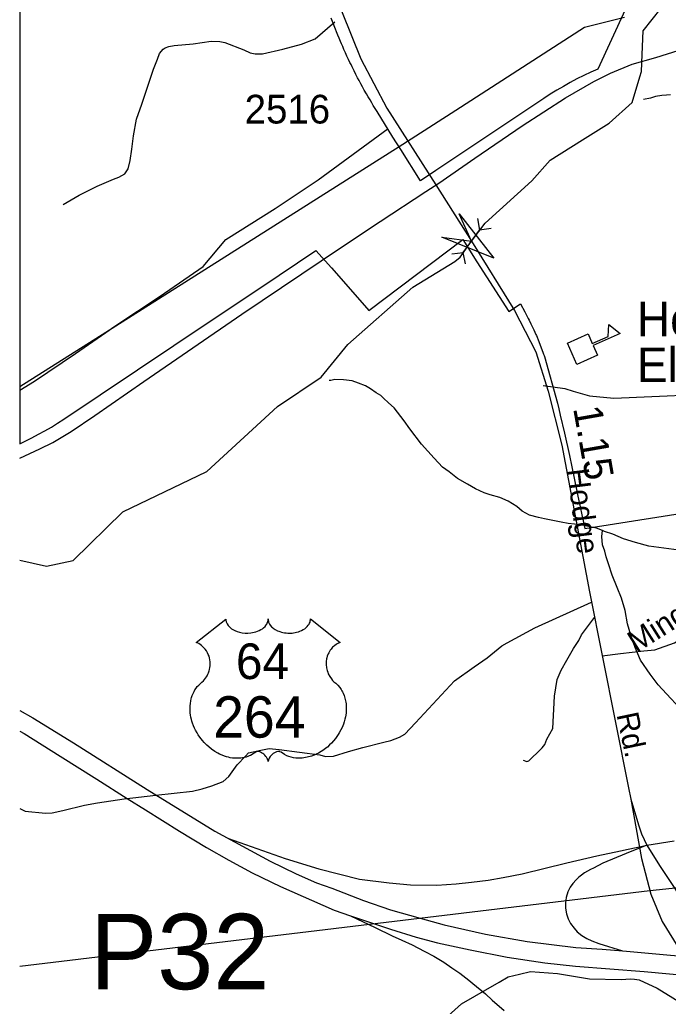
# Model space of a CAD drawing. Extents: x 2169602 to 2449496, y 721995 to 810662.
# Drawn here: x 2379098 to 2381921, y 799536 to 803829 of the extents above; entities that cross this region are included whole.
import ezdxf

# ---------------------------------------------------------------- set-up
doc = ezdxf.new("R2010")
doc.units = 0
doc.layers.add('Default', color=7, linetype='Continuous')

msp = doc.modelspace()

# ---------------------------------------------------------------- linework, layer by layer
at = {"layer": 'Default'}
for p, q in [((2379098.1, 804263.7), (2379098.1, 801984.6)), ((2379098.1, 804263.7), (2379098.1, 801984.6)), ((2380749.5, 803276.3), (2379473.1, 802468.9)), ((2381090.5, 802964.4), (2381099.7, 802914.4)), ((2381150.1, 802920.9), (2381099.7, 802914.4)), ((2381028.4, 802816.8), (2381099.7, 802914.4)), ((2380978, 802810.3), (2381028.4, 802816.8)), ((2381037.6, 802766.8), (2381028.4, 802816.8)), ((2379473.1, 802468.9), (2379098.1, 802231.7))]:
    msp.add_line(p, q, dxfattribs=at)
for points in [[(2380292.5, 804466.2), (2380384.5, 804208.6), (2380500.7, 803861), (2380582.3, 803660), (2380695.3, 803444.2), (2380908.6, 803110.3)], [(2381843.4, 804112.9), (2381613.9, 803614.6), (2381583.2, 803600.9), (2381552.9, 803586.6), (2381522.9, 803571.6), (2381493.4, 803555.9), (2381464.2, 803539.6), (2381435.4, 803522.6), (2381406.9, 803505), (2381378.9, 803486.8), (2380908.7, 803172.7), (2380841.9, 803129.1), (2380756.4, 803264.8), (2380722.4, 803318.8), (2380653.7, 803429.5), (2380642.7, 803447.4), (2380636.7, 803456.9), (2380629.9, 803468), (2380622.7, 803480.4), (2380614.2, 803494.6), (2380606.7, 803507.6), (2380597.7, 803523.3), (2380589.9, 803537.3), (2380582.9, 803550.4), (2380575.2, 803564.5), (2380568.7, 803576.9), (2380561.2, 803591.5), (2380552.9, 803607.6), (2380544.7, 803624.1), (2380539.9, 803634), (2380534.9, 803643.9), (2380528.9, 803656.6), (2380522.2, 803671.1), (2380515.9, 803684.7), (2380509.2, 803699.8), (2380503.7, 803712.6), (2380498.4, 803725), (2380493.9, 803735.1), (2380488.2, 803748.9), (2380482.7, 803762.4), (2380477.2, 803776.4), (2380472.4, 803788.4), (2380466.7, 803802.4), (2380465.2, 803806.6), (2380459.4, 803821.1), (2380453.4, 803836.9)], [(2381843.4, 804112.9), (2381613.9, 803614.6), (2381583.2, 803600.9), (2381552.9, 803586.6), (2381522.9, 803571.6), (2381493.4, 803555.9), (2381464.2, 803539.6), (2381435.4, 803522.6), (2381406.9, 803505), (2381378.9, 803486.8), (2380908.7, 803172.7), (2380841.9, 803129.1), (2380756.4, 803264.8), (2380722.4, 803318.8), (2380653.7, 803429.5), (2380642.7, 803447.4), (2380636.7, 803456.9), (2380629.9, 803468), (2380622.7, 803480.4), (2380614.2, 803494.6), (2380606.7, 803507.6), (2380597.7, 803523.3), (2380589.9, 803537.3), (2380582.9, 803550.4), (2380575.2, 803564.5), (2380568.7, 803576.9), (2380561.2, 803591.5), (2380552.9, 803607.6), (2380544.7, 803624.1), (2380539.9, 803634), (2380534.9, 803643.9), (2380528.9, 803656.6), (2380522.2, 803671.1), (2380515.9, 803684.7), (2380509.2, 803699.8), (2380503.7, 803712.6), (2380498.4, 803725), (2380493.9, 803735.1), (2380488.2, 803748.9), (2380482.7, 803762.4), (2380477.2, 803776.4), (2380472.4, 803788.4), (2380466.7, 803802.4), (2380465.2, 803806.6), (2380459.4, 803821.1), (2380453.4, 803836.9)], [(2380865.9, 803082.4), (2380921.6, 803118.8), (2381079.1, 803226.7), (2381284.7, 803367.4), (2381473.2, 803489.5), (2381596.6, 803561), (2381669.4, 803597.5), (2381764.1, 803635.5), (2381866.7, 803665.4), (2381991.5, 803704.9), (2382178.6, 803755), (2382849.7, 803909.3)], [(2381807.1, 803677.5), (2381811.2, 803780.5), (2381889.4, 803879.8)], [(2379287.8, 803024.7), (2379356.5, 803065.3), (2379435.1, 803105.7), (2379505.6, 803136.2), (2379517.7, 803140), (2379529.7, 803143.7), (2379556, 803159.2), (2379570.4, 803180.9), (2379579.1, 803216.7), (2379586.1, 803266.6), (2379593.3, 803324.4), (2379606.7, 803396.2), (2379630, 803461.7), (2379653.3, 803531.2), (2379681, 803614.6), (2379697.8, 803658.3), (2379706.3, 803682.1), (2379722.7, 803701.8), (2379730.8, 803707.6), (2379746.9, 803713.3), (2379770.9, 803716.8), (2379852.9, 803725.1), (2379930.9, 803735.5), (2379968.8, 803734.7), (2379990.7, 803730.3), (2380073.8, 803698.6), (2380101.5, 803686), (2380123.4, 803681.6), (2380155.3, 803680.9), (2380243.5, 803701.1), (2380323.8, 803723.5), (2380384.1, 803746.2), (2380469.4, 803820)], [(2381730.2, 803839.8), (2381555.4, 803795.8), (2380996.2, 803434.9)], [(2381797.4, 803581.4), (2381804.2, 803603.5), (2381807.1, 803677.5)], [(2381547.1, 803306.8), (2381663.3, 803380), (2381763.2, 803469.8), (2381797.4, 803581.4)], [(2381930.9, 803503.1), (2381913.1, 803500.9), (2381893.2, 803499.1), (2381865.3, 803494.7), (2381843.6, 803488.7), (2381813.2, 803482.7)], [(2380996.2, 803434.9), (2380801.5, 803309.3), (2380749.5, 803276.3)], [(2379473.1, 802468.9), (2379512.5, 802496.1), (2379708.8, 802626.1), (2379897, 802756.2), (2379995.2, 802873.2), (2380210.1, 803008.5), (2380396.2, 803132.6), (2380702, 803356.6)], [(2381326.4, 803128.6), (2381406.2, 803218), (2381547.1, 803306.8)], [(2379098.1, 801478), (2379214.4, 801452), (2379330.2, 801475.9), (2379546.4, 801687.9), (2379912.4, 801864.2), (2380219.4, 802146.6), (2380410.3, 802273.9), (2380526.3, 802415.8), (2380808.3, 802665.9), (2380992.2, 802777.6), (2381014.2, 802796.7), (2381064.1, 802865.6), (2381124.2, 802944.8), (2381326.4, 803128.6)], [(2380908.6, 803110.3), (2381064.1, 802865.6), (2381250.9, 802564.7), (2381344.1, 802384.6), (2381398.5, 802212.8), (2381457.1, 801978.3), (2381577.4, 801339.5), (2381748, 800487.2), (2381757.1, 800437.4)], [(2379098.1, 801921.6), (2379186, 801962.5), (2379242.6, 801989.3), (2379321.6, 802037.7), (2379425, 802107.5), (2379638, 802255.2), (2380064, 802548.4), (2380498.5, 802839.7), (2380666.2, 802952.1), (2380865.9, 803082.4)], [(2379098.1, 801984.6), (2379122.4, 801995.9), (2379151.2, 802010.3), (2379179.7, 802025.3), (2379207.9, 802040.9), (2379235.7, 802057.1), (2379262.9, 802074.1), (2379289.9, 802091.6), (2379769.4, 802411.8), (2380226.9, 802717.6), (2380387.2, 802824.7), (2380454.7, 802749.4), (2380598.2, 802585.8), (2380617.7, 802563.9), (2381026.7, 802873.1), (2381087.2, 802776.6), (2381226.4, 802560.2), (2381276.9, 802592.6), (2381296.2, 802558.8), (2381311.4, 802529.4), (2381315.4, 802521.5), (2381322.7, 802506.6), (2381335.9, 802479.4), (2381344.7, 802459.4), (2381346.7, 802454.7), (2381357.9, 802428.6), (2381376.2, 802378.9), (2381377.9, 802373.8), (2381379.9, 802368), (2381381.4, 802363.3), (2381438.7, 802160.2), (2381444.2, 802135.8), (2381450.7, 802108.1), (2381469.2, 802030.7), (2381491.2, 801932.9)], [(2379098.1, 801984.6), (2379122.4, 801995.9), (2379151.2, 802010.3), (2379179.7, 802025.3), (2379207.9, 802040.9), (2379235.7, 802057.1), (2379262.9, 802074.1), (2379289.9, 802091.6), (2379769.4, 802411.8), (2380226.9, 802717.6), (2380387.2, 802824.7), (2380454.7, 802749.4), (2380598.2, 802585.8), (2380617.7, 802563.9), (2381026.7, 802873.1), (2381087.2, 802776.6), (2381226.4, 802560.2), (2381276.9, 802592.6), (2381296.2, 802558.8), (2381311.4, 802529.4), (2381315.4, 802521.5), (2381322.7, 802506.6), (2381335.9, 802479.4), (2381344.7, 802459.4), (2381346.7, 802454.7), (2381357.9, 802428.6), (2381376.2, 802378.9), (2381377.9, 802373.8), (2381379.9, 802368), (2381381.4, 802363.3), (2381438.7, 802160.2), (2381444.2, 802135.8), (2381450.7, 802108.1), (2381469.2, 802030.7), (2381491.2, 801932.9)], [(2381376.5, 802238.3), (2381470.5, 802225.3), (2381506.1, 802212.4), (2381577.4, 802192.9), (2381684.3, 802183.2), (2382212.5, 802205.9), (2382332.4, 802222.1), (2382426.4, 802264.3), (2382491.2, 802312.9), (2382549.5, 802387.5), (2382672.7, 802585.3)], [(2379098.1, 802217.4), (2379162.4, 802257.3), (2379340.5, 802377.6), (2379473.1, 802468.9)], [(2381633.6, 801606.3), (2381607.8, 801616.3), (2381585.8, 801622), (2381539.3, 801631.9), (2381485.6, 801637.6), (2381453.8, 801643.6), (2381381.6, 801657.4), (2381355.3, 801663), (2381317.2, 801672.8), (2381285.2, 801690.6), (2381261.4, 801710.8), (2381223.3, 801734.5), (2381186.8, 801750.5), (2381145, 801762.1), (2381119.1, 801770.1), (2381081, 801788), (2381046.7, 801807.8), (2381003.1, 801833.5), (2380966.4, 801861.4), (2380938.7, 801883), (2380902.4, 801920.9), (2380846, 801982.6), (2380795.8, 802048.6), (2380771.6, 802084.3), (2380727.3, 802140.1), (2380703.3, 802162), (2380681.1, 802182), (2380669, 802193.9), (2380649.3, 802205.8), (2380624.7, 802223.8), (2380603, 802235.6), (2380573.1, 802247.4), (2380545, 802257.4), (2380507.2, 802263), (2380468.9, 802263.2), (2380451.6, 802260.1), (2380445.3, 802259)], [(2379098.1, 799711.3), (2381839.6, 800039.6), (2402227.5, 802177.1)], [(2381491.2, 801932.9), (2381510.9, 801834.1), (2381527.2, 801756.3), (2381536.7, 801709.6), (2381543.9, 801674.8), (2381557.9, 801615.4), (2382395.9, 801748.2)], [(2381491.2, 801932.9), (2381510.9, 801834.1), (2381527.2, 801756.3), (2381536.7, 801709.6), (2381543.9, 801674.8), (2381557.9, 801615.4), (2382395.9, 801748.2)], [(2381972.8, 800832.1), (2381912.3, 800895.6), (2381876.4, 800935.5), (2381842.3, 800981.2), (2381800.1, 801043.2), (2381775.9, 801097.2), (2381757.7, 801151.1), (2381743.5, 801201), (2381733, 801259), (2381717.1, 801312.9), (2381698.8, 801358.7), (2381676.2, 801412.4), (2381660.3, 801462.3), (2381650, 801492.2), (2381644.3, 801516.2), (2381634, 801544.1), (2381632, 801580.2), (2381633.6, 801606.3)], [(2382367.7, 801507.3), (2382327.7, 801509.4), (2382289.6, 801505.4), (2382261.7, 801505.2), (2382225.8, 801504.9), (2382173.9, 801506.7), (2382117.5, 801510.4), (2382043.7, 801514.2), (2381966, 801521.9), (2381835.8, 801539.2), (2381777.8, 801554.9), (2381725.9, 801570.8), (2381679.5, 801590.4), (2381643.2, 801602.4), (2381633.6, 801606.3)], [(2379098.1, 800396.4), (2379122.4, 800386.1), (2379210, 800376.3), (2379239.9, 800377.7), (2379286.1, 800388.8), (2379380.3, 800410.9), (2379436.4, 800421.7), (2379552.5, 800439.3), (2379690.5, 800454.5), (2379850.6, 800473.2), (2379892.7, 800482.4), (2379934.8, 800495.5), (2379983.1, 800514.5), (2380007.5, 800536), (2380044.5, 800587.3), (2380081.1, 800624.5), (2380093.8, 800639.8), (2380147.6, 800651.3), (2380183.6, 800657.8), (2380227.7, 800654.5), (2380404.6, 800629.9), (2380428.4, 800623.4), (2380464.3, 800624.7), (2380528.6, 800645.4), (2380590.8, 800662.1), (2380683.1, 800686.2), (2380713.2, 800693.6), (2380751.4, 800706.8), (2380773.6, 800720.4), (2380820.5, 800769.4), (2380989.9, 800951.9), (2381075.8, 801013.7), (2381133, 801052.9), (2381196.6, 801105.2), (2381219.5, 801118.3), (2381340.3, 801183.6), (2381586.3, 801295.2)], [(2381632.9, 801062.1), (2381712.7, 801071.1), (2381814.7, 801083), (2381862.7, 801088.1), (2381947.2, 801118.3), (2382042.2, 801178.4), (2382116.9, 801218.9), (2382193.6, 801265.3), (2382244, 801286.3), (2382294.2, 801305.2)], [(2381289.7, 800606.7), (2381304.4, 800601.8), (2381314.2, 800605), (2381328.9, 800619.7), (2381351.8, 800641), (2381371.4, 800660.6), (2381382.8, 800675.3), (2381392.6, 800698.2), (2381418.7, 800745.5), (2381425.3, 800886.1), (2381436.7, 800958), (2381454.7, 800998.8), (2381479.1, 801043.1), (2381508.5, 801093.8), (2381531.4, 801128.1), (2381542.8, 801152.6), (2381599.8, 801227.6)], [(2379098.1, 800822.8), (2379155.3, 800791.8), (2379332.3, 800682.3), (2379652.6, 800480.1), (2379947.6, 800299), (2380187.8, 800168.4)], [(2379098.1, 800733.1), (2379117.4, 800723.1), (2379274.3, 800625), (2379433.1, 800525.2), (2379565.7, 800440.1), (2379645.9, 800391), (2379793.6, 800298.7), (2379910.3, 800226.7), (2380007.8, 800171.5), (2380109.7, 800116.4), (2380232.7, 800057.1), (2380466.2, 799955.3), (2380537.9, 799930.7)], [(2381757.1, 800437.4), (2381790.3, 800325.5), (2381803.4, 800286.4), (2381827.1, 800237.4)], [(2381757.1, 800437.4), (2381804.5, 800179.3), (2381844.3, 800024.3), (2381894.5, 799905), (2382042, 799666.2), (2382314.1, 799257.8), (2382480.5, 799010.7)], [(2380006.2, 800267.1), (2380253, 800179), (2380399.6, 800133.8), (2380577.2, 800089.7), (2380706.2, 800073.2), (2380798.3, 800065.5), (2380913.7, 800063.6), (2380997.9, 800069.9), (2381064.5, 800076.1), (2381136.2, 800084.9), (2381201.5, 800096.2), (2381284.5, 800112.6), (2381479.8, 800160.3), (2381609.2, 800190.4), (2381712.6, 800213), (2381746.6, 800220.1), (2381808.1, 800233.4), (2381827.1, 800237.4)], [(2381827, 800237.6), (2381945.8, 800256.6)], [(2381827.1, 800237.4), (2381737.5, 800200.8), (2381635.4, 800158.9), (2381595.4, 800137.9), (2381581.8, 800131.7), (2381555.5, 800116.8), (2381543.2, 800107.5), (2381531, 800098.7), (2381519.2, 800086.9), (2381505.8, 800070.6), (2381494.1, 800054.3), (2381483.4, 800034.9), (2381475.7, 800009.4), (2381473.1, 799986.4), (2381473.7, 799963), (2381477.7, 799939), (2381484.9, 799917.6), (2381495.6, 799896.7), (2381510.9, 799875.7), (2381524.7, 799860.4), (2381544.6, 799844.1), (2381566, 799831.4), (2381587.9, 799821.2), (2381619, 799810.1), (2381720.7, 799778.1)], [(2381827.1, 800237.4), (2381882.3, 800149.3), (2381944, 800057.7), (2381974.5, 800008), (2382050.4, 799895.2), (2382088, 799838.2), (2382107.9, 799809.2), (2382155.7, 799737.9)], [(2380187.8, 800168.4), (2380301.3, 800113.4), (2380390.3, 800073.9), (2380456.1, 800049.7), (2380593.7, 799997), (2380711.4, 799956.2), (2380840.5, 799920.2), (2380945.1, 799890.8), (2381125, 799850), (2381306.4, 799819), (2381518.8, 799792.8), (2381633.2, 799784.7), (2381723.5, 799777.9), (2382155.7, 799737.9)], [(2380537.9, 799930.7), (2380644.3, 799879.7), (2380718.3, 799843.5), (2380760.7, 799824.6), (2380805.9, 799803.1), (2380830.8, 799790.3), (2380861.8, 799774.8), (2380900.5, 799754.2), (2380943.7, 799728.2), (2380978.4, 799704.4), (2381013, 799680.6), (2381052.7, 799649.6), (2381070.7, 799635.2), (2381124.8, 799590.5), (2381154.1, 799562.4), (2381206.5, 799517.7)], [(2380537.9, 799930.7), (2380711.5, 799872.4), (2380824, 799837.3), (2380915.6, 799812.9), (2381059, 799781.9), (2381219.2, 799750.2), (2381383.1, 799726), (2381517.1, 799711.2), (2381815.3, 799688), (2382113.8, 799660.9), (2382212, 799653)], [(2379098.1, 797968.5), (2379367.7, 798034.8), (2379638.8, 798190.7), (2379869.2, 798245), (2380086.1, 798353.4), (2380831.6, 799377.3), (2381021.4, 799546.8), (2381184.7, 799642), (2381223.1, 799665.2), (2381273.2, 799676.2), (2381321.3, 799687.2), (2381438.9, 799678.8), (2381578.2, 799655.9), (2381715.8, 799653.1), (2381755.8, 799656.3), (2381773.7, 799653.9), (2381793.6, 799651.5), (2381872.7, 799615.9), (2382008.7, 799531.1)]]:
    msp.add_lwpolyline(points, dxfattribs=at)
for points in [[(2381011, 802984.2), (2381161.6, 802792.5), (2380935.3, 802883.2), (2381064.1, 802865.6)], [(2381481.8, 802422.7), (2381571.3, 802462.3), (2381590, 802420.2), (2381658.6, 802450.6), (2381661.8, 802503.4), (2381711.4, 802463.4), (2381593.9, 802411.4), (2381612.5, 802369.3), (2381522.9, 802329.7)], [(2379995.3, 801221.6), (2379995.7, 801216.3), (2379996.9, 801210), (2379997.9, 801206.7), (2380000.9, 801200.5), (2380005.8, 801193.1), (2380012.5, 801185.9), (2380020.2, 801179.6), (2380025.4, 801176.2), (2380034.2, 801171.5), (2380044.1, 801167.3), (2380055.2, 801164.1), (2380066.5, 801161.9), (2380078.9, 801160.5), (2380091.1, 801160.3), (2380104.3, 801161.3), (2380118.9, 801164.1), (2380125.7, 801165.8), (2380133.2, 801168.4), (2380140.2, 801171.3), (2380147.9, 801175.4), (2380154, 801179.3), (2380158.8, 801182.8), (2380165.7, 801189.4), (2380171.1, 801196.1), (2380173.4, 801199.9), (2380175.3, 801203.6), (2380178, 801211.3), (2380178.8, 801214.7), (2380179.3, 801221.9), (2380179.8, 801215.9), (2380180.4, 801212.2), (2380181.4, 801208.5), (2380182.9, 801204.6), (2380185.6, 801199.2), (2380188.7, 801194.6), (2380194.4, 801187.8), (2380198, 801184.5), (2380201.2, 801181.8), (2380210, 801175.8), (2380220.2, 801170.7), (2380225.2, 801168.5), (2380230.4, 801166.6), (2380236.9, 801164.7), (2380243.7, 801163.1), (2380250.3, 801161.9), (2380257.2, 801160.9), (2380264.2, 801160.4), (2380269.9, 801160.3), (2380276.8, 801160.3), (2380283.3, 801160.7), (2380289.9, 801161.5), (2380297.2, 801162.7), (2380303.1, 801164), (2380310.8, 801166), (2380317.8, 801168.5), (2380323.9, 801171.2), (2380331.9, 801175.4), (2380338.4, 801179.4), (2380343.1, 801183.2), (2380348.7, 801188.4), (2380354, 801194.5), (2380357.1, 801199), (2380359.3, 801203.7), (2380361.4, 801208.5), (2380362.6, 801213.7), (2380363.2, 801218.2), (2380363.4, 801222), (2380492, 801119.6), (2380488.9, 801118.4), (2380481.9, 801115), (2380476.4, 801111.7), (2380467.6, 801105.5), (2380463.8, 801102.1), (2380460, 801098.5), (2380456.5, 801094.7), (2380453.4, 801091.1), (2380449.7, 801085.9), (2380446.3, 801080.8), (2380443.1, 801075.1), (2380440.7, 801070.1), (2380436.7, 801059.8), (2380434.8, 801053.3), (2380433.6, 801047.7), (2380432.1, 801036.3), (2380431.7, 801030.8), (2380431.7, 801025.4), (2380432, 801019.7), (2380432.5, 801014.2), (2380433.5, 801008.5), (2380434.4, 801003.5), (2380436, 800997.3), (2380438.3, 800990.2), (2380441.1, 800983.3), (2380447, 800972.1), (2380454.6, 800960.7), (2380460, 800954.3), (2380465.3, 800948.9), (2380473.2, 800942.2), (2380477.5, 800938.4), (2380482.4, 800933.4), (2380490.5, 800924.1), (2380493.8, 800919.7), (2380497.1, 800914.7), (2380500.1, 800909.7), (2380503.1, 800904.2), (2380505.6, 800899.4), (2380510.1, 800888.4), (2380513.4, 800877.7), (2380514.9, 800872), (2380517.3, 800859.4), (2380518.2, 800853.2), (2380519.2, 800840.9), (2380519.2, 800826), (2380518.1, 800811.9), (2380515.4, 800795.4), (2380513.2, 800785.5), (2380509.9, 800774), (2380506.6, 800764.1), (2380500.7, 800749.4), (2380495.5, 800738.8), (2380488.7, 800726.3), (2380484.1, 800718.8), (2380478.7, 800710.7), (2380472, 800701.5), (2380464.1, 800691.6), (2380454.6, 800681.2), (2380446.9, 800673.5), (2380436.9, 800664.5), (2380430.8, 800659.5), (2380422.1, 800653), (2380410.3, 800645.1), (2380398.6, 800638.3), (2380388.6, 800633.2), (2380379.8, 800629.4), (2380368.4, 800625.1), (2380349.5, 800619.8), (2380342.5, 800618.4), (2380334.3, 800617.2), (2380326.7, 800616.4), (2380319.2, 800616), (2380309.2, 800616), (2380299.3, 800616.7), (2380289.8, 800618.1), (2380280, 800620.1), (2380269.8, 800623.2), (2380260.5, 800626.8), (2380251.1, 800631.5), (2380235.2, 800641.5), (2380230.6, 800643.9), (2380228, 800644.6), (2380221.8, 800644.9), (2380216.1, 800643.7), (2380210.1, 800641.3), (2380206.6, 800639.4), (2380201.8, 800636.3), (2380198.2, 800633.4), (2380193.8, 800629.3), (2380190.7, 800625.8), (2380188.4, 800623), (2380183.9, 800616), (2380182.3, 800612.6), (2380180.7, 800608.3), (2380179.2, 800601.9), (2380177.2, 800610), (2380174.8, 800615.3), (2380172.1, 800619.8), (2380169.2, 800623.9), (2380164.8, 800629), (2380160.7, 800632.9), (2380155.9, 800636.9), (2380150.7, 800640), (2380146.6, 800642.1), (2380142.8, 800643.6), (2380138.1, 800644.7), (2380134.3, 800645), (2380131.2, 800644.9), (2380126.9, 800643.9), (2380121.1, 800639.8), (2380115.6, 800636), (2380109.6, 800632.2), (2380102.5, 800628.4), (2380097.2, 800626), (2380091, 800623.6), (2380083.7, 800621.1), (2380075.8, 800619.1), (2380067.7, 800617.5), (2380060.5, 800616.3), (2380052.9, 800615.7), (2380046, 800615.4), (2380038.8, 800615.5), (2380032, 800616), (2380024.2, 800616.7), (2380014.5, 800618.2), (2380006.4, 800620), (2379997.9, 800622.3), (2379989.2, 800625), (2379979.8, 800628.6), (2379968.1, 800633.7), (2379960, 800637.9), (2379947.2, 800645.2), (2379932.1, 800655.6), (2379920.8, 800664.8), (2379912.5, 800672.4), (2379900.2, 800684.8), (2379893.1, 800692.9), (2379881.8, 800707.5), (2379874.6, 800718.1), (2379869.9, 800725.8), (2379863.1, 800738.3), (2379859.3, 800746.1), (2379854.4, 800757.5), (2379850.6, 800767.9), (2379847.4, 800777.8), (2379845.7, 800784.1), (2379843.3, 800795.1), (2379841.8, 800803), (2379840.3, 800813.7), (2379839.5, 800825), (2379839.4, 800835.4), (2379839.7, 800844.1), (2379840.6, 800854.2), (2379842.4, 800864.9), (2379844.4, 800874.1), (2379846.3, 800880.7), (2379849, 800888.8), (2379852.6, 800897.7), (2379856.9, 800906.2), (2379860.9, 800913.2), (2379866, 800920.8), (2379871, 800927.3), (2379877.6, 800934.4), (2379884.4, 800941), (2379890.7, 800946.1), (2379898.1, 800953.3), (2379902, 800957.8), (2379906.7, 800963.9), (2379910.4, 800969.6), (2379913.4, 800974.7), (2379917.3, 800982.2), (2379919.6, 800987.8), (2379922.6, 800996.5), (2379924.1, 801002.6), (2379925.6, 801010.4), (2379926.6, 801017.8), (2379927, 801027), (2379926.7, 801034.6), (2379925.8, 801043.5), (2379924.1, 801052), (2379922.1, 801059.4), (2379918.9, 801067.9), (2379916, 801074.2), (2379911, 801082.6), (2379905.5, 801090.4), (2379899.9, 801096.8), (2379894.2, 801102.5), (2379888.7, 801106.8), (2379883.5, 801110.5), (2379877, 801114.4), (2379870.7, 801117.6), (2379866.7, 801119.1)]]:
    msp.add_lwpolyline(points, close=True, dxfattribs=at)

# ---------------------------------------------------------------- texts
for s, height, p in [('2516', 125, (2380077.1, 803377.8)), ('Hodge Rd.', 150, (2381784, 802452)), ('Elem. Sch.', 150, (2381784, 802252.8)), ('64', 155, (2380039.1, 800960.3)), ('264', 180, (2379940.1, 800705.4)), ('P32', 328.08, (2379403.8, 799610.6))]:
    msp.add_text(s, height=height, dxfattribs=at).set_placement(p)
for s, height, rotation, p in [('1.15', 125, 280.0028, (2381506.1, 802139.1)), ('Hodge', 95, 277.1214, (2381479.8, 801871.7)), ('Mingo', 95, 32.2943, (2381782.2, 801072.3)), ('Rd.', 95, 281.8734, (2381695, 800805.8))]:
    msp.add_text(s, height=height, rotation=rotation, dxfattribs=at).set_placement(p)

doc.saveas('drawing.dxf')
